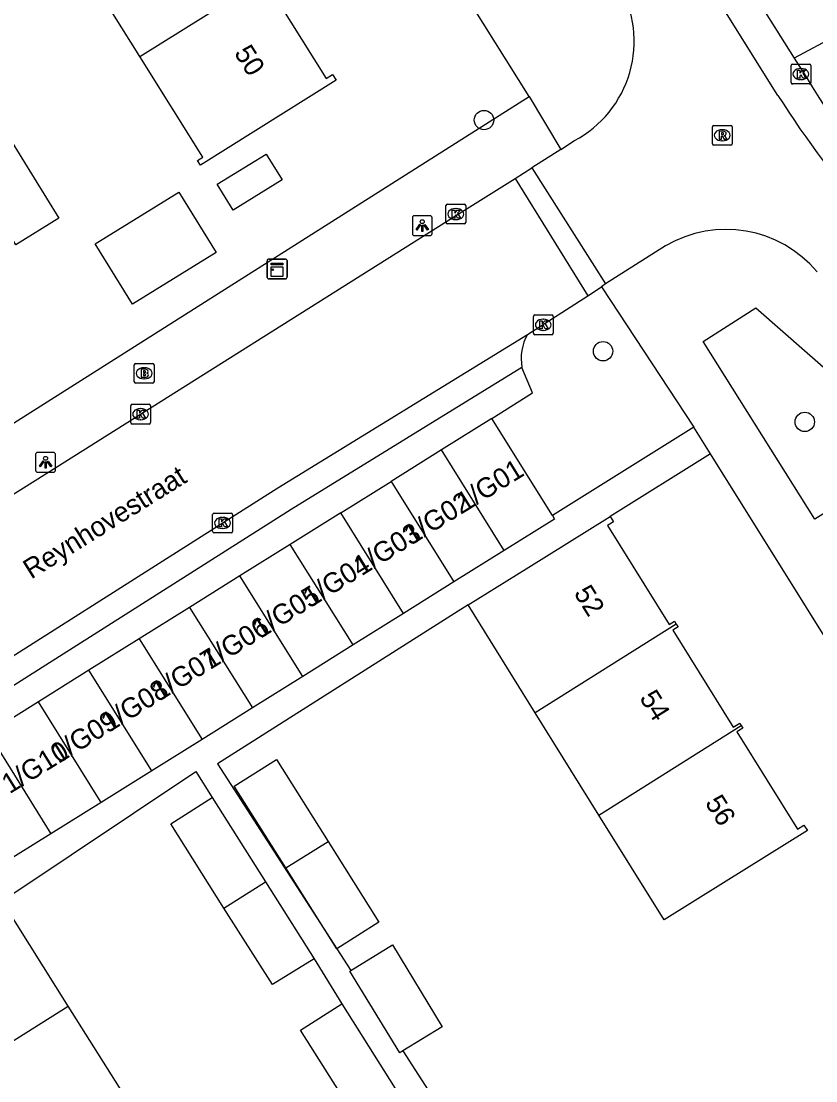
# Model space of a CAD drawing. Extents: x 160077 to 160945, y 386481 to 387498.
# Drawn here: x 160506.5 to 160546.6, y 386829.3 to 386882.8 of the extents above; entities that cross this region are included whole.
import ezdxf

# ---------------------------------------------------------------- set-up
doc = ezdxf.new("R2010")
doc.units = 0
for name, color, linetype in [('IMGEO_Boom', 7, 'Continuous'), ('IMGEO_Brandkraan', 7, 'Continuous'), ('IMGEO_Kast', 7, 'Continuous'), ('IMGEO_Kolk', 7, 'Continuous'), ('IMGEO_Lichtpunt', 7, 'Continuous'), ('IMGEO_Openbare_ruimte_label', 7, 'Continuous'), ('IMGEO_Pand', 7, 'Continuous'), ('IMGEO_Pand_nummerreeks', 7, 'Continuous'), ('IMGEO_Rijbaan_lokaal_gesloten', 7, 'Continuous'), ('IMGEO_Rijbaan_lokaal_open', 7, 'Continuous'), ('IMGEO_Rioolput', 7, 'Continuous'), ('IMGEO_Voetpad_open', 7, 'Continuous')]:
    doc.layers.add(name, color=color, linetype=linetype)

msp = doc.modelspace()

# ---------------------------------------------------------------- linework, layer by layer
at = {"layer": 'IMGEO_Boom'}
for centre in [(160529.85, 386877.856), (160535.866, 386866.177), (160546.057, 386862.607)]:
    msp.add_circle(centre, 0.489, dxfattribs=at)
at = {"layer": 'IMGEO_Brandkraan'}
for p, q in [((160512.18, 386864.637), (160512.18, 386865.489)), ((160512.255, 386865.563), (160513.107, 386865.563)), ((160512.668, 386865.343), (160512.693, 386865.343)), ((160513.181, 386865.489), (160513.181, 386864.637)), ((160513.107, 386864.563), (160512.255, 386864.563)), ((160512.691, 386864.783), (160512.666, 386864.783))]:
    msp.add_line(p, q, dxfattribs=at)
for points in [[(160512.18, 386864.637), (160512.18, 386865.489)], [(160512.255, 386865.563), (160513.107, 386865.563)], [(160512.528, 386865.263), (160512.528, 386864.863), (160512.741, 386864.863)], [(160512.759, 386865.263), (160512.528, 386865.263)], [(160512.707, 386865.182), (160512.653, 386865.182), (160512.653, 386865.106)], [(160512.653, 386865.106), (160512.706, 386865.106)], [(160513.181, 386865.489), (160513.181, 386864.637)], [(160513.107, 386864.563), (160512.255, 386864.563)], [(160512.715, 386865.03), (160512.653, 386865.03), (160512.653, 386864.949)], [(160512.653, 386864.949), (160512.715, 386864.949)]]:
    msp.add_lwpolyline(points, dxfattribs=at)
for centre, radius, start, end in [((160512.257, 386865.487), 0.0765, 91.552, 178.448), ((160512.257, 386865.487), 0.0765, 91.552, 178.448), ((160512.708, 386865.144), 0.0379, 267.8285, 90.9355), ((160512.763, 386865.118), 0.145, 59.4692, 91.5367), ((160512.788, 386865.165), 0.0922, 285.5137, 58.1501), ((160512.793, 386864.973), 0.105, 301.3115, 78.989), ((160513.105, 386865.487), 0.0765, 1.552, 88.448), ((160513.105, 386865.487), 0.0765, 1.552, 88.448), ((160512.257, 386864.639), 0.0765, 181.552, 268.448), ((160512.257, 386864.639), 0.0765, 181.552, 268.448), ((160512.716, 386864.989), 0.0404, 269.8759, 90.5077), ((160512.747, 386865.114), 0.251, 268.6676, 293.5347), ((160513.105, 386864.639), 0.0765, 271.552, 358.448), ((160513.105, 386864.639), 0.0765, 271.552, 358.448)]:
    msp.add_arc(centre, radius, start, end, dxfattribs=at)
for centre, major_axis, ratio, start_param, end_param in [((160512.667, 386865.063), (-0.387, 0.002), 0.722429, 4.712389, 7.853982), ((160512.692, 386865.063), (-0.39, 0.002), 0.717154, 1.570796, 4.712389)]:
    msp.add_ellipse(centre, major_axis=major_axis, ratio=ratio, start_param=start_param, end_param=end_param, dxfattribs=at)
at = {"layer": 'IMGEO_Kast'}
for p, q in [((160518.898, 386869.907), (160518.898, 386870.748)), ((160518.898, 386870.748), (160518.898, 386869.907)), ((160518.973, 386870.832), (160519.814, 386870.832)), ((160519.814, 386870.832), (160518.973, 386870.832)), ((160519.898, 386870.757), (160519.898, 386869.916)), ((160519.898, 386869.916), (160519.898, 386870.757)), ((160519.823, 386869.832), (160518.982, 386869.832)), ((160518.982, 386869.832), (160519.823, 386869.832))]:
    msp.add_line(p, q, dxfattribs=at)
for points in [[(160519.093, 386870.622), (160519.693, 386870.622), (160519.693, 386870.537), (160519.093, 386870.537), (160519.093, 386870.622)], [(160519.093, 386870.447), (160519.693, 386870.447), (160519.693, 386869.958), (160519.093, 386869.958), (160519.093, 386870.447)]]:
    msp.add_lwpolyline(points, dxfattribs=at)
msp.add_circle((160519.177, 386870.296), 0.0377, dxfattribs=at)
for centre, start, end in [((160518.976, 386870.754), 92.4484, 184.2845), ((160518.976, 386870.754), 92.4484, 184.2845), ((160519.82, 386870.754), 2.4484, 94.2845), ((160519.82, 386870.754), 2.4484, 94.2845), ((160518.976, 386869.91), 182.4484, 274.2845), ((160518.976, 386869.91), 182.4484, 274.2845), ((160519.82, 386869.91), 272.4484, 4.2845), ((160519.82, 386869.91), 272.4484, 4.2845)]:
    msp.add_arc(centre, 0.0779, start, end, dxfattribs=at)
at = {"layer": 'IMGEO_Kolk'}
for p, q in [((160545.362, 386879.751), (160545.362, 386880.603)), ((160545.437, 386880.677), (160546.289, 386880.677)), ((160546.363, 386880.603), (160546.363, 386879.751)), ((160545.85, 386880.457), (160545.875, 386880.457)), ((160546.289, 386879.677), (160545.437, 386879.677)), ((160545.873, 386879.897), (160545.848, 386879.897)), ((160528, 386873.606), (160528.852, 386873.606)), ((160527.925, 386872.68), (160527.925, 386873.532)), ((160528.413, 386873.386), (160528.438, 386873.386)), ((160528.926, 386873.532), (160528.926, 386872.68)), ((160528.852, 386872.606), (160528, 386872.606)), ((160528.436, 386872.826), (160528.411, 386872.826)), ((160532.344, 386867.086), (160532.344, 386867.938)), ((160532.419, 386868.012), (160533.271, 386868.012)), ((160532.832, 386867.792), (160532.857, 386867.792)), ((160533.345, 386867.938), (160533.345, 386867.086)), ((160532.855, 386867.232), (160532.83, 386867.232)), ((160533.271, 386867.012), (160532.419, 386867.012)), ((160512.075, 386863.499), (160512.927, 386863.499)), ((160512, 386862.573), (160512, 386863.425)), ((160512.488, 386863.279), (160512.513, 386863.279)), ((160513.001, 386863.425), (160513.001, 386862.573)), ((160512.927, 386862.499), (160512.075, 386862.499)), ((160512.511, 386862.719), (160512.486, 386862.719)), ((160516.141, 386857.077), (160516.141, 386857.929)), ((160516.216, 386858.003), (160517.068, 386858.003)), ((160516.629, 386857.783), (160516.654, 386857.783)), ((160517.142, 386857.929), (160517.142, 386857.077)), ((160516.652, 386857.223), (160516.627, 386857.223)), ((160517.068, 386857.003), (160516.216, 386857.003))]:
    msp.add_line(p, q, dxfattribs=at)
for points in [[(160545.362, 386879.751), (160545.362, 386880.603)], [(160545.437, 386880.677), (160546.289, 386880.677)], [(160546.363, 386880.603), (160546.363, 386879.751)], [(160545.683, 386880.377), (160545.806, 386880.377), (160545.806, 386880.226), (160545.936, 386880.377), (160546.1, 386880.377), (160545.954, 386880.226), (160546.107, 386879.977), (160545.955, 386879.977), (160545.87, 386880.141), (160545.806, 386880.074), (160545.806, 386879.977), (160545.683, 386879.977), (160545.683, 386880.377)], [(160546.289, 386879.677), (160545.437, 386879.677)], [(160528, 386873.606), (160528.852, 386873.606)], [(160527.925, 386872.68), (160527.925, 386873.532)], [(160528.246, 386873.306), (160528.369, 386873.306), (160528.369, 386873.155), (160528.499, 386873.306), (160528.663, 386873.306), (160528.517, 386873.155), (160528.67, 386872.906), (160528.518, 386872.906), (160528.433, 386873.07), (160528.369, 386873.003), (160528.369, 386872.906), (160528.246, 386872.906), (160528.246, 386873.306)], [(160528.926, 386873.532), (160528.926, 386872.68)], [(160528.852, 386872.606), (160528, 386872.606)], [(160532.344, 386867.086), (160532.344, 386867.938)], [(160532.419, 386868.012), (160533.271, 386868.012)], [(160532.665, 386867.712), (160532.788, 386867.712), (160532.788, 386867.561), (160532.918, 386867.712), (160533.082, 386867.712), (160532.936, 386867.561), (160533.089, 386867.312), (160532.937, 386867.312), (160532.852, 386867.476), (160532.788, 386867.409), (160532.788, 386867.312), (160532.665, 386867.312), (160532.665, 386867.712)], [(160533.345, 386867.938), (160533.345, 386867.086)], [(160533.271, 386867.012), (160532.419, 386867.012)], [(160512.075, 386863.499), (160512.927, 386863.499)], [(160512, 386862.573), (160512, 386863.425)], [(160512.321, 386863.199), (160512.444, 386863.199), (160512.444, 386863.048), (160512.574, 386863.199), (160512.738, 386863.199), (160512.592, 386863.048), (160512.745, 386862.799), (160512.593, 386862.799), (160512.508, 386862.963), (160512.444, 386862.896), (160512.444, 386862.799), (160512.321, 386862.799), (160512.321, 386863.199)], [(160513.001, 386863.425), (160513.001, 386862.573)], [(160512.927, 386862.499), (160512.075, 386862.499)], [(160516.141, 386857.077), (160516.141, 386857.929)], [(160516.216, 386858.003), (160517.068, 386858.003)], [(160516.462, 386857.703), (160516.585, 386857.703), (160516.585, 386857.552), (160516.715, 386857.703), (160516.879, 386857.703), (160516.733, 386857.552), (160516.886, 386857.303), (160516.734, 386857.303), (160516.649, 386857.467), (160516.585, 386857.4), (160516.585, 386857.303), (160516.462, 386857.303), (160516.462, 386857.703)], [(160517.142, 386857.929), (160517.142, 386857.077)], [(160517.068, 386857.003), (160516.216, 386857.003)]]:
    msp.add_lwpolyline(points, dxfattribs=at)
for centre, start, end in [((160545.439, 386880.601), 91.552, 178.448), ((160545.439, 386880.601), 91.552, 178.448), ((160546.287, 386880.601), 1.552, 88.448), ((160546.287, 386880.601), 1.552, 88.448), ((160545.439, 386879.753), 181.552, 268.448), ((160545.439, 386879.753), 181.552, 268.448), ((160546.287, 386879.753), 271.552, 358.448), ((160546.287, 386879.753), 271.552, 358.448), ((160528.002, 386873.53), 91.552, 178.448), ((160528.002, 386873.53), 91.552, 178.448), ((160528.85, 386873.53), 1.552, 88.448), ((160528.85, 386873.53), 1.552, 88.448), ((160528.002, 386872.682), 181.552, 268.448), ((160528.002, 386872.682), 181.552, 268.448), ((160528.85, 386872.682), 271.552, 358.448), ((160528.85, 386872.682), 271.552, 358.448), ((160532.421, 386867.936), 91.552, 178.448), ((160532.421, 386867.936), 91.552, 178.448), ((160533.269, 386867.936), 1.552, 88.448), ((160533.269, 386867.936), 1.552, 88.448), ((160532.421, 386867.088), 181.552, 268.448), ((160532.421, 386867.088), 181.552, 268.448), ((160533.269, 386867.088), 271.552, 358.448), ((160533.269, 386867.088), 271.552, 358.448), ((160512.077, 386863.423), 91.552, 178.448), ((160512.077, 386863.423), 91.552, 178.448), ((160512.925, 386863.423), 1.552, 88.448), ((160512.925, 386863.423), 1.552, 88.448), ((160512.077, 386862.575), 181.552, 268.448), ((160512.077, 386862.575), 181.552, 268.448), ((160512.925, 386862.575), 271.552, 358.448), ((160512.925, 386862.575), 271.552, 358.448), ((160516.218, 386857.927), 91.552, 178.448), ((160516.218, 386857.927), 91.552, 178.448), ((160517.066, 386857.927), 1.552, 88.448), ((160517.066, 386857.927), 1.552, 88.448), ((160516.218, 386857.079), 181.552, 268.448), ((160516.218, 386857.079), 181.552, 268.448), ((160517.066, 386857.079), 271.552, 358.448), ((160517.066, 386857.079), 271.552, 358.448)]:
    msp.add_arc(centre, 0.0765, start, end, dxfattribs=at)
for centre, major_axis, ratio, start_param, end_param in [((160545.849, 386880.177), (-0.387, 0.002), 0.722429, 4.712389, 7.853982), ((160545.874, 386880.177), (-0.39, 0.002), 0.717154, 1.570796, 4.712389), ((160528.412, 386873.106), (-0.387, 0.002), 0.722429, 4.712389, 7.853982), ((160528.437, 386873.106), (-0.39, 0.002), 0.717154, 1.570796, 4.712389), ((160532.831, 386867.512), (-0.387, 0.002), 0.722429, 4.712389, 7.853982), ((160532.856, 386867.512), (-0.39, 0.002), 0.717154, 1.570796, 4.712389), ((160512.487, 386862.999), (-0.387, 0.002), 0.722429, 4.712389, 7.853982), ((160512.512, 386862.999), (-0.39, 0.002), 0.717154, 1.570796, 4.712389), ((160516.628, 386857.503), (-0.387, 0.002), 0.722429, 4.712389, 7.853982), ((160516.653, 386857.503), (-0.39, 0.002), 0.717154, 1.570796, 4.712389)]:
    msp.add_ellipse(centre, major_axis=major_axis, ratio=ratio, start_param=start_param, end_param=end_param, dxfattribs=at)
at = {"layer": 'IMGEO_Lichtpunt'}
for p, q in [((160526.232, 386872.924), (160526.232, 386872.117)), ((160526.232, 386872.924), (160526.232, 386872.117)), ((160527.134, 386873.019), (160526.326, 386873.019)), ((160527.134, 386873.019), (160526.326, 386873.019)), ((160527.228, 386872.117), (160527.228, 386872.924)), ((160527.228, 386872.117), (160527.228, 386872.924)), ((160526.326, 386872.023), (160527.134, 386872.023)), ((160526.326, 386872.023), (160527.134, 386872.023)), ((160507.198, 386860.969), (160507.198, 386860.162)), ((160507.198, 386860.969), (160507.198, 386860.162)), ((160508.1, 386861.064), (160507.292, 386861.064)), ((160508.1, 386861.064), (160507.292, 386861.064)), ((160508.194, 386860.162), (160508.194, 386860.969)), ((160508.194, 386860.162), (160508.194, 386860.969)), ((160507.292, 386860.068), (160508.1, 386860.068)), ((160507.292, 386860.068), (160508.1, 386860.068))]:
    msp.add_line(p, q, dxfattribs=at)
for points in [[(160526.606, 386872.588), (160526.645, 386872.56), (160526.457, 386872.298), (160526.419, 386872.325), (160526.606, 386872.588)], [(160526.708, 386872.54), (160526.755, 386872.54), (160526.755, 386872.218), (160526.708, 386872.218), (160526.708, 386872.54)], [(160526.818, 386872.56), (160526.856, 386872.587), (160527.043, 386872.325), (160527.004, 386872.297), (160526.818, 386872.56)], [(160507.572, 386860.633), (160507.611, 386860.605), (160507.423, 386860.343), (160507.385, 386860.37), (160507.572, 386860.633)], [(160507.674, 386860.585), (160507.721, 386860.585), (160507.721, 386860.263), (160507.674, 386860.263), (160507.674, 386860.585)], [(160507.784, 386860.605), (160507.822, 386860.632), (160508.009, 386860.37), (160507.97, 386860.342), (160507.784, 386860.605)]]:
    msp.add_lwpolyline(points, dxfattribs=at)
for centre in [(160526.731, 386872.722), (160507.697, 386860.767)]:
    msp.add_circle(centre, 0.0994, dxfattribs=at)
for centre, start, end in [((160526.326, 386872.924), 90, 180), ((160526.326, 386872.924), 90, 180), ((160527.134, 386872.924), 0, 90), ((160527.134, 386872.924), 0, 90), ((160526.326, 386872.117), 180, 270), ((160526.326, 386872.117), 180, 270), ((160527.134, 386872.117), 270, 0), ((160527.134, 386872.117), 270, 360), ((160507.292, 386860.969), 90, 180), ((160507.292, 386860.969), 90, 180), ((160508.1, 386860.969), 0, 90), ((160508.1, 386860.969), 0, 90), ((160507.292, 386860.162), 180, 270), ((160507.292, 386860.162), 180, 270), ((160508.1, 386860.162), 270, 0), ((160508.1, 386860.162), 270, 360)]:
    msp.add_arc(centre, 0.0946, start, end, dxfattribs=at)
at = {"layer": 'IMGEO_Pand'}
for points in [[(160512.462, 386881.058), (160509.194, 386886.281)], [(160519.038, 386885.173), (160519.148, 386884.997), (160518.838, 386884.803), (160521.87, 386879.957), (160522.198, 386880.162), (160522.386, 386879.862), (160515.528, 386875.571), (160515.38, 386875.809), (160515.643, 386875.973), (160512.462, 386881.058)], [(160512.462, 386881.058), (160519.038, 386885.173)], [(160505.878, 386876.939), (160508.376, 386872.892), (160506.204, 386871.552), (160503.714, 386875.585)], [(160518.842, 386876.139), (160519.65, 386874.829), (160517.174, 386873.301), (160516.366, 386874.612), (160518.842, 386876.139)], [(160514.434, 386874.219), (160516.318, 386871.165), (160512.084, 386868.553), (160510.2, 386871.608), (160514.434, 386874.219)], [(160530.243, 386862.781), (160527.698, 386861.191)], [(160533.304, 386857.883), (160530.243, 386862.781)], [(160527.698, 386861.191), (160525.154, 386859.601)], [(160530.873, 386856.11), (160527.698, 386861.191)], [(160522.609, 386858.011), (160525.154, 386859.601)], [(160525.154, 386859.601), (160528.329, 386854.52)], [(160522.609, 386858.011), (160520.064, 386856.421)], [(160525.784, 386852.93), (160522.609, 386858.011)], [(160529.042, 386853.358), (160531.985, 386855.19), (160536.229, 386857.832)], [(160533.304, 386857.883), (160533.418, 386857.7), (160530.873, 386856.11)], [(160536.229, 386857.832), (160536.399, 386857.56), (160536.098, 386857.373), (160539.214, 386852.368), (160539.479, 386852.533), (160539.567, 386852.391)], [(160520.064, 386856.421), (160517.52, 386854.831)], [(160523.239, 386851.339), (160520.064, 386856.421)], [(160530.873, 386856.11), (160528.329, 386854.52)], [(160517.52, 386854.831), (160514.975, 386853.24)], [(160520.695, 386849.749), (160517.52, 386854.831)], [(160528.329, 386854.52), (160525.784, 386852.93)], [(160532.432, 386847.913), (160529.042, 386853.358)], [(160514.975, 386853.24), (160512.43, 386851.65)], [(160514.975, 386853.24), (160518.15, 386848.159)], [(160525.784, 386852.93), (160523.239, 386851.339)], [(160539.567, 386852.391), (160532.432, 386847.913)], [(160539.567, 386852.391), (160539.654, 386852.252), (160539.394, 386852.091), (160542.443, 386847.193), (160542.77, 386847.397), (160542.85, 386847.268)], [(160512.43, 386851.65), (160509.886, 386850.06)], [(160512.43, 386851.65), (160515.606, 386846.569)], [(160523.239, 386851.339), (160520.695, 386849.749)], [(160509.886, 386850.06), (160507.341, 386848.47)], [(160513.061, 386844.979), (160509.886, 386850.06)], [(160520.695, 386849.749), (160518.15, 386848.159)], [(160507.341, 386848.47), (160504.796, 386846.88)], [(160510.516, 386843.389), (160507.341, 386848.47)], [(160518.15, 386848.159), (160515.606, 386846.569)], [(160535.647, 386842.748), (160532.432, 386847.913)], [(160504.796, 386846.88), (160507.972, 386841.799)], [(160542.85, 386847.268), (160542.928, 386847.142), (160542.627, 386846.954), (160545.689, 386842.035), (160546.018, 386842.24), (160546.192, 386841.96), (160541.948, 386839.318), (160538.946, 386837.449), (160535.647, 386842.748)], [(160535.647, 386842.748), (160542.85, 386847.268)], [(160515.606, 386846.569), (160513.061, 386844.979)], [(160519.84, 386840.073), (160517.231, 386844.212), (160519.359, 386845.554), (160521.969, 386841.416)], [(160513.061, 386844.979), (160510.516, 386843.389)], [(160516.713, 386838.05), (160514.022, 386842.305), (160516.116, 386843.633)], [(160516.116, 386843.633), (160518.812, 386839.37)], [(160510.516, 386843.389), (160507.972, 386841.799)], [(160507.972, 386841.799), (160505.427, 386840.208)], [(160519.84, 386840.073), (160521.969, 386841.416)], [(160521.969, 386841.416), (160524.544, 386837.332), (160522.416, 386835.99)], [(160522.416, 386835.99), (160519.84, 386840.073)], [(160516.713, 386838.05), (160518.812, 386839.37)], [(160518.812, 386839.37), (160521.27, 386835.483)], [(160508.843, 386833.1), (160505.645, 386838.19), (160505.98, 386838.401), (160505.836, 386838.631)], [(160521.27, 386835.483), (160519.16, 386834.181), (160516.713, 386838.05)], [(160523.119, 386834.899), (160525.219, 386836.185), (160527.742, 386832.055), (160525.741, 386830.829)], [(160525.741, 386830.829), (160525.59, 386830.737), (160523.067, 386834.867), (160523.119, 386834.899)], [(160502.266, 386828.963), (160508.843, 386833.1)], [(160512.119, 386827.886), (160508.843, 386833.1)], [(160523.266, 386827.62), (160520.575, 386831.875), (160522.669, 386833.203)], [(160522.669, 386833.203), (160525.365, 386828.94)]]:
    msp.add_lwpolyline(points, dxfattribs=at)
at = {"layer": 'IMGEO_Rijbaan_lokaal_gesloten'}
for points in [[(160539.631, 386890.344), (160545.529, 386880.983)], [(160544.704, 386879.095), (160538.221, 386889.455)], [(160545.529, 386880.983), (160546.181, 386879.948)]]:
    msp.add_lwpolyline(points, dxfattribs=at)
for centre, radius, start, end in [((160575.626, 386897.39), 34.223, 210.6416, 223.5825), ((160585.557, 386904.962), 48.353, 212.3406, 221.8645)]:
    msp.add_arc(centre, radius, start, end, dxfattribs=at)
at = {"layer": 'IMGEO_Rijbaan_lokaal_open'}
for points in [[(160533.726, 386876.367), (160534.426, 386876.815)], [(160533.726, 386876.367), (160532.269, 386875.434)], [(160531.426, 386874.903), (160532.269, 386875.434)], [(160532.269, 386875.434), (160535.996, 386869.579)], [(160475.724, 386839.906), (160485.425, 386846.014), (160500, 386855.149), (160507.768, 386860.017), (160528.456, 386873.047), (160531.426, 386874.903)], [(160531.426, 386874.903), (160535.096, 386868.978)], [(160539.02, 386871.499), (160535.996, 386869.579)], [(160535.096, 386868.978), (160535.795, 386869.424)], [(160535.996, 386869.579), (160535.795, 386869.424)], [(160532.054, 386867.023), (160535.096, 386868.978)], [(160493.492, 386842.826), (160500, 386846.953), (160519.43, 386859.272), (160532.054, 386867.023)]]:
    msp.add_lwpolyline(points, dxfattribs=at)
for centre, radius, start, end in [((160531.736, 386881.842), 5.701, 298.1565, 29.7196), ((160542.078, 386866.321), 6.013, 40.0057, 120.5657)]:
    msp.add_arc(centre, radius, start, end, dxfattribs=at)
at = {"layer": 'IMGEO_Rioolput'}
for p, q in [((160541.387, 386876.661), (160541.387, 386877.513)), ((160541.462, 386877.587), (160542.314, 386877.587)), ((160541.875, 386877.367), (160541.9, 386877.367)), ((160542.388, 386877.513), (160542.388, 386876.661)), ((160542.314, 386876.587), (160541.462, 386876.587)), ((160541.898, 386876.807), (160541.873, 386876.807))]:
    msp.add_line(p, q, dxfattribs=at)
for points in [[(160541.387, 386876.661), (160541.387, 386877.513)], [(160541.462, 386877.587), (160542.314, 386877.587)], [(160542.388, 386877.513), (160542.388, 386876.661)], [(160541.976, 386877.285), (160541.724, 386877.287), (160541.724, 386876.887)], [(160541.724, 386876.887), (160541.848, 386876.887), (160541.848, 386877.049), (160541.859, 386877.049)], [(160541.902, 386877.206), (160541.848, 386877.206), (160541.848, 386877.125)], [(160541.848, 386877.125), (160541.9, 386877.125)], [(160541.906, 386877.02), (160541.977, 386876.887), (160542.117, 386876.887), (160542.052, 386877.013)], [(160542.314, 386876.587), (160541.462, 386876.587)]]:
    msp.add_lwpolyline(points, dxfattribs=at)
for centre, radius, start, end in [((160541.464, 386877.511), 0.0765, 91.552, 178.448), ((160541.464, 386877.511), 0.0765, 91.552, 178.448), ((160542.312, 386877.511), 0.0765, 1.552, 88.448), ((160542.312, 386877.511), 0.0765, 1.552, 88.448), ((160541.858, 386876.996), 0.0533, 26.0293, 88.6989), ((160541.884, 386877.314), 0.19, 274.7715, 282.9687), ((160541.908, 386877.11), 0.0964, 77.0061, 93.1865), ((160541.922, 386877.167), 0.0378, 276.6634, 79.6772), ((160541.975, 386877.175), 0.109, 350.3612, 89.416), ((160541.973, 386877.175), 0.112, 277.5842, 350.9817), ((160541.957, 386876.96), 0.108, 29.5134, 73.7905), ((160541.464, 386876.663), 0.0765, 181.552, 268.448), ((160541.464, 386876.663), 0.0765, 181.552, 268.448), ((160542.312, 386876.663), 0.0765, 271.552, 358.448), ((160542.312, 386876.663), 0.0765, 271.552, 358.448)]:
    msp.add_arc(centre, radius, start, end, dxfattribs=at)
for centre, major_axis, ratio, start_param, end_param in [((160541.874, 386877.087), (-0.387, 0.002), 0.722429, 4.712389, 7.853982), ((160541.899, 386877.087), (-0.39, 0.002), 0.717154, 1.570796, 4.712389)]:
    msp.add_ellipse(centre, major_axis=major_axis, ratio=ratio, start_param=start_param, end_param=end_param, dxfattribs=at)
at = {"layer": 'IMGEO_Voetpad_open'}
for points in [[(160532.134, 386879.053), (160505.491, 386921.537), (160503.979, 386920.59)], [(160547.661, 386882.13), (160545.529, 386880.983)], [(160442.116, 386822.499), (160500, 386858.704), (160532.134, 386879.053)], [(160532.134, 386879.053), (160533.726, 386876.367)], [(160535.795, 386869.424), (160540.451, 386862.348)], [(160550.465, 386862.304), (160551.973, 386861.066), (160546.561, 386857.69), (160540.923, 386866.665), (160543.591, 386868.375), (160548.779, 386863.829), (160550.465, 386862.304)], [(160531.77, 386865.357), (160520.113, 386858.179), (160500, 386845.428), (160495.486, 386842.566), (160495.209, 386842.751)], [(160530.243, 386862.781), (160532.309, 386864.071), (160531.77, 386865.357)], [(160540.451, 386862.348), (160533.304, 386857.883)], [(160541.296, 386860.993), (160540.451, 386862.348)], [(160541.296, 386860.993), (160536.229, 386857.832)], [(160593.096, 386843.756), (160550.987, 386845.461), (160541.296, 386860.993)], [(160529.042, 386853.358), (160516.381, 386845.329), (160522.416, 386835.99)], [(160505.836, 386838.631), (160515.286, 386844.946), (160516.116, 386843.633)], [(160522.416, 386835.99), (160523.119, 386834.899)], [(160521.27, 386835.483), (160522.669, 386833.203)], [(160525.741, 386830.829), (160530.763, 386823.035), (160546.111, 386822.428)]]:
    msp.add_lwpolyline(points, dxfattribs=at)
msp.add_arc((160534.118, 386865.814), 2.392, 149.6416, 191.0102, dxfattribs=at)

# ---------------------------------------------------------------- texts
at = {"layer": 'IMGEO_Openbare_ruimte_label'}
msp.add_text('Reynhovestraat', height=1, rotation=32.0054, dxfattribs=at).set_placement((160506.971, 386854.639))
at = {"layer": 'IMGEO_Pand_nummerreeks'}
for s, rotation, p in [('50', 301.9635, (160517.199, 386881.248)), ('1/G01', 31.7675, (160528.855, 386858.021)), ('1/G02', 31.7675, (160526.205, 386856.38)), ('1/G03', 31.7675, (160523.659, 386854.803)), ('1/G04', 31.7675, (160521.108, 386853.223)), ('1/G05', 31.7675, (160518.556, 386851.643)), ('52', 302.0142, (160534.363, 386853.96)), ('1/G06', 31.7675, (160516.005, 386850.063)), ('1/G07', 31.7675, (160513.453, 386848.483)), ('1/G08', 31.7675, (160510.905, 386846.905)), ('54', 302.0142, (160537.677, 386848.662)), ('1/G09', 31.7675, (160508.348, 386845.322)), ('1/G10', 31.7675, (160505.88, 386843.793)), ('56', 302.0142, (160540.988, 386843.365))]:
    msp.add_text(s, height=1, rotation=rotation, dxfattribs=at).set_placement(p)

doc.saveas('drawing.dxf')
